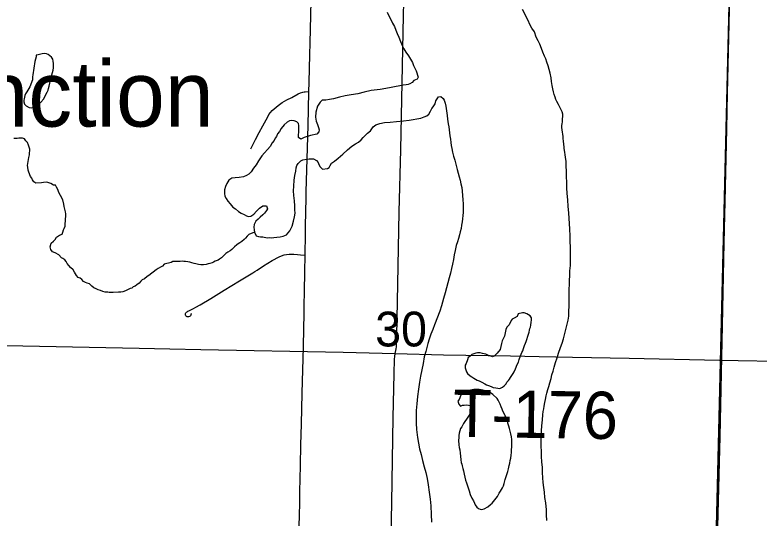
# Model space of a CAD drawing. Extents: x 2.4 to 73.1, y 4.5 to 25.6.
# Drawn here: x 46.1021 to 46.5501, y 19.1981 to 19.5009 of the extents above; entities that cross this region are included whole.
import ezdxf

# ---------------------------------------------------------------- set-up
doc = ezdxf.new("R2010")
doc.units = 0
for name, color, linetype in [('GM_X_County_Road', 7, 'Continuous'), ('GM_X_Major_River', 7, 'Continuous'), ('GM_X_Minor_Lake', 7, 'Continuous'), ('GM_X_Minor_River', 7, 'Continuous'), ('GM_X_Section', 7, 'Continuous'), ('GM_X_Section_Text', 7, 'Continuous'), ('GM_X_Township_Road', 7, 'Continuous'), ('GM_X_Township_Road_Text', 7, 'Continuous'), ('GM_X_Unincorporated_Text', 7, 'Continuous')]:
    doc.layers.add(name, color=color, linetype=linetype)

msp = doc.modelspace()

# ---------------------------------------------------------------- linework, layer by layer
at = {"layer": 'GM_X_County_Road'}
for points in [[(46.52183, 19.04996), (46.52184, 19.05152), (46.5219, 19.05447), (46.52202, 19.0608), (46.52236, 19.07008), (46.52255, 19.07784), (46.52366, 19.11823), (46.52424, 19.13997), (46.52523, 19.1928), (46.52598, 19.22387), (46.52666, 19.24716), (46.52808, 19.31396), (46.52914, 19.36367), (46.5297, 19.38853), (46.5307, 19.43202), (46.53108, 19.45377), (46.53311, 19.53766), (46.53391, 19.56436)], [(46.33105, 19.29703), (46.33145, 19.29886), (46.33165, 19.29997), (46.33176, 19.30122), (46.33208, 19.30781), (46.33267, 19.33889), (46.33348, 19.38239), (46.33445, 19.41967), (46.33487, 19.43988), (46.33602, 19.50047), (46.33705, 19.54086)], [(46.27914, 19.45472), (46.27928, 19.4602), (46.27949, 19.46886), (46.28006, 19.49217), (46.28059, 19.51815)], [(46.27685, 19.35635), (46.2769, 19.35861), (46.27702, 19.36679), (46.27713, 19.37421), (46.27724, 19.38187), (46.27744, 19.39099), (46.27751, 19.39431), (46.27826, 19.42085), (46.27864, 19.43432), (46.27888, 19.44414), (46.27914, 19.45472)], [(46.27323, 19.19264), (46.27343, 19.20046), (46.27358, 19.20643), (46.27367, 19.21408), (46.27375, 19.22177), (46.27394, 19.22971), (46.27424, 19.24214), (46.27454, 19.25457), (46.27514, 19.27321), (46.27583, 19.30119), (46.27604, 19.31207), (46.27615, 19.3207), (46.27622, 19.32606), (46.2764, 19.33436), (46.27666, 19.34619), (46.27685, 19.35635)], [(46.08059, 19.30232), (46.08669, 19.30223), (46.17683, 19.30037), (46.19548, 19.30002), (46.21413, 19.29956), (46.29962, 19.29797), (46.33105, 19.29703)]]:
    msp.add_lwpolyline(points, dxfattribs=at)
at = {"layer": 'GM_X_Major_River'}
for points in [[(46.32623, 19.50242), (46.32945, 19.49595), (46.33058, 19.49386), (46.33134, 19.49177), (46.33229, 19.48967), (46.33323, 19.48739), (46.33418, 19.48492), (46.33531, 19.48244), (46.33626, 19.48035), (46.3374, 19.47844), (46.3391, 19.47616), (46.34024, 19.47425), (46.34138, 19.47216), (46.34214, 19.47045), (46.34289, 19.46874), (46.34365, 19.46721), (46.34403, 19.46607), (46.34441, 19.46455), (46.34478, 19.46341), (46.34421, 19.46227), (46.34231, 19.46132), (46.34116, 19.46019), (46.33983, 19.45943), (46.33888, 19.45905), (46.33755, 19.45868), (46.33584, 19.45849), (46.32861, 19.45718), (46.32538, 19.45662), (46.32195, 19.45606), (46.31663, 19.45532), (46.31244, 19.45438), (46.30845, 19.45344), (46.30445, 19.45269), (46.30084, 19.45213), (46.29742, 19.45138), (46.29399, 19.45044), (46.29152, 19.44988), (46.28924, 19.44951), (46.28828, 19.44951), (46.28714, 19.44951), (46.28581, 19.44838), (46.28429, 19.44591), (46.28333, 19.4423), (46.28313, 19.43926), (46.28351, 19.43698), (46.28426, 19.43489), (46.28483, 19.43318), (46.28521, 19.43165), (46.28501, 19.43052), (46.28387, 19.429), (46.28007, 19.42825), (46.27626, 19.42712), (46.27417, 19.42618), (46.27284, 19.42713), (46.27284, 19.42865), (46.27304, 19.43036), (46.27304, 19.43264), (46.27304, 19.43435), (46.27286, 19.43549), (46.27191, 19.43645), (46.2702, 19.43721), (46.26868, 19.43741), (46.26735, 19.43703), (46.26601, 19.43627), (46.26411, 19.43476), (46.26239, 19.43248), (46.26144, 19.43078), (46.26029, 19.42926), (46.25953, 19.42774), (46.25877, 19.4266), (46.2582, 19.42527), (46.25705, 19.42395), (46.25572, 19.42167), (46.25076, 19.41598), (46.24885, 19.41314), (46.24733, 19.41067), (46.2458, 19.40859), (46.24428, 19.4065), (46.24294, 19.40498), (46.24161, 19.40423), (46.23971, 19.40347), (46.23705, 19.4031), (46.23476, 19.40292)], [(46.4305, 19.44453), (46.42936, 19.447), (46.42841, 19.44871), (46.42766, 19.45005), (46.42728, 19.45138), (46.42671, 19.4529), (46.42633, 19.45461), (46.42596, 19.45632), (46.42558, 19.45842), (46.42521, 19.4607), (46.42483, 19.46298), (46.42426, 19.46583), (46.4237, 19.46792), (46.42313, 19.47021), (46.42238, 19.47249), (46.42162, 19.47439), (46.42086, 19.4761), (46.41992, 19.47839), (46.41916, 19.48067), (46.41803, 19.48315), (46.41708, 19.48524), (46.41594, 19.48752), (46.41481, 19.49057), (46.41329, 19.49285), (46.41215, 19.49514), (46.41102, 19.49742), (46.40761, 19.50408)], [(46.34416, 19.43832), (46.34645, 19.4387), (46.34854, 19.43945), (46.35006, 19.44021), (46.3512, 19.44115), (46.35235, 19.44286), (46.35311, 19.44457), (46.35387, 19.44552), (46.35502, 19.44741), (46.35559, 19.44912), (46.35636, 19.45045), (46.35712, 19.45159), (46.35845, 19.45177), (46.35997, 19.45063), (46.36054, 19.44949), (46.3611, 19.44777), (46.36148, 19.44587), (46.36242, 19.44036), (46.36261, 19.43808), (46.36298, 19.43522), (46.36336, 19.43351), (46.36354, 19.43161), (46.36373, 19.4299), (46.36392, 19.428), (46.36429, 19.4261), (46.36448, 19.42401), (46.36467, 19.4223), (46.36504, 19.42039), (46.36561, 19.4183), (46.36617, 19.41583), (46.36693, 19.41355), (46.36768, 19.41031), (46.36825, 19.40784), (46.36901, 19.40556), (46.36957, 19.40347), (46.37014, 19.40137), (46.37051, 19.39928), (46.37108, 19.397), (46.37127, 19.39472), (46.37164, 19.39225), (46.37183, 19.38959), (46.37201, 19.38711), (46.372, 19.38407), (46.372, 19.38198), (46.37181, 19.38008), (46.37161, 19.37818), (46.37142, 19.37628), (46.37104, 19.37438), (46.37065, 19.37229), (46.37008, 19.37039), (46.36969, 19.3685), (46.36912, 19.36641), (46.36854, 19.36432), (46.36778, 19.36204), (46.3672, 19.359), (46.36663, 19.35653), (46.36605, 19.35368), (46.36547, 19.35083), (46.3649, 19.34817), (46.36432, 19.34551), (46.36356, 19.34267), (46.36279, 19.33963), (46.36202, 19.33659), (46.36107, 19.33355), (46.36011, 19.33013), (46.35896, 19.32576), (46.358, 19.32254), (46.35475, 19.31437), (46.35361, 19.31153), (46.35246, 19.30868), (46.3515, 19.30583), (46.35074, 19.30317), (46.35016, 19.3007), (46.3494, 19.29824), (46.34844, 19.2952), (46.34786, 19.29102), (46.34709, 19.28722), (46.34633, 19.28342), (46.34575, 19.27981), (46.34498, 19.27563), (46.3444, 19.27126), (46.34401, 19.26689), (46.34362, 19.2629), (46.34362, 19.25891), (46.34361, 19.25511), (46.34379, 19.25131), (46.34454, 19.24656), (46.3451, 19.24313), (46.34567, 19.23971), (46.34661, 19.23629), (46.34756, 19.23267), (46.3485, 19.22887), (46.34944, 19.22545), (46.3502, 19.22183), (46.35095, 19.21803), (46.35151, 19.21366), (46.35207, 19.20947), (46.35244, 19.20548), (46.35263, 19.20016), (46.35281, 19.1956)], [(46.4224, 19.19672), (46.42221, 19.19995), (46.42203, 19.20299), (46.42166, 19.20717), (46.42109, 19.21041), (46.42091, 19.21364), (46.42054, 19.21649), (46.42016, 19.21953), (46.41998, 19.22238), (46.41979, 19.22543), (46.41961, 19.22847), (46.41924, 19.23189), (46.41905, 19.23512), (46.41906, 19.23835), (46.41887, 19.2412), (46.41888, 19.24481), (46.41889, 19.24766), (46.41908, 19.25051), (46.41928, 19.25356), (46.41967, 19.25716), (46.41986, 19.26021), (46.42006, 19.2623), (46.42044, 19.26381), (46.42063, 19.26552), (46.42102, 19.26761), (46.42159, 19.26951), (46.42198, 19.2716), (46.42236, 19.27331), (46.42294, 19.2754), (46.42351, 19.2773), (46.42409, 19.27939), (46.42485, 19.28205), (46.42542, 19.28433), (46.42619, 19.28641), (46.42676, 19.28888), (46.42753, 19.29173), (46.42849, 19.29458), (46.42925, 19.29724), (46.43059, 19.30065), (46.43155, 19.30331), (46.43231, 19.30597), (46.43461, 19.31471), (46.43519, 19.31717), (46.43557, 19.31965), (46.43558, 19.3225), (46.43577, 19.32554), (46.43578, 19.32877), (46.43579, 19.33238), (46.43579, 19.33561), (46.43599, 19.33884), (46.436, 19.34131), (46.43619, 19.34378), (46.4362, 19.34682), (46.43658, 19.35005), (46.43659, 19.35347), (46.4366, 19.35727), (46.43661, 19.36107), (46.43642, 19.36449), (46.43643, 19.36792), (46.43606, 19.37191), (46.43587, 19.37533), (46.43569, 19.37837), (46.43551, 19.38179), (46.43513, 19.3856), (46.43495, 19.38959), (46.43458, 19.39339), (46.4344, 19.39681), (46.4344, 19.40023), (46.43422, 19.40346), (46.43423, 19.4065), (46.43404, 19.41031), (46.43386, 19.41278), (46.43348, 19.41506), (46.43329, 19.41677), (46.43311, 19.4181), (46.43292, 19.41943), (46.43273, 19.42038), (46.43273, 19.42133), (46.43255, 19.42304), (46.43236, 19.42494), (46.43217, 19.42647), (46.43218, 19.42761), (46.43161, 19.43179), (46.43143, 19.43312), (46.43143, 19.43426), (46.43162, 19.4354), (46.43181, 19.43654), (46.43182, 19.43825), (46.43201, 19.43977), (46.43201, 19.4411), (46.43163, 19.44262), (46.4305, 19.44453)], [(46.23476, 19.40292), (46.23267, 19.40254), (46.23096, 19.40141), (46.22962, 19.39951), (46.22886, 19.39761), (46.22828, 19.39552), (46.22828, 19.39343), (46.22847, 19.39172), (46.22923, 19.39039), (46.23036, 19.38887), (46.23169, 19.38715), (46.2334, 19.38525), (46.23492, 19.3841), (46.23662, 19.38258), (46.23833, 19.38162), (46.24004, 19.38066), (46.24156, 19.3799), (46.2427, 19.37952), (46.24423, 19.3797), (46.24594, 19.38103), (46.24765, 19.38273), (46.24937, 19.38463), (46.25146, 19.38595), (46.25355, 19.38595), (46.25412, 19.38423), (46.25355, 19.3831), (46.2524, 19.38158), (46.25145, 19.38063), (46.24974, 19.37912), (46.24859, 19.37798), (46.24707, 19.37665), (46.24612, 19.37476), (46.24592, 19.37323), (46.24611, 19.37152), (46.2463, 19.37019), (46.24743, 19.36791), (46.24876, 19.36753), (46.2499, 19.36733), (46.25142, 19.36733), (46.2539, 19.36675), (46.25523, 19.36694), (46.25656, 19.36674), (46.25789, 19.36693), (46.25979, 19.36711), (46.26188, 19.3673), (46.26359, 19.36767), (46.26569, 19.36862), (46.26759, 19.37089), (46.26893, 19.37374), (46.26989, 19.37678), (46.27046, 19.37943), (46.27085, 19.38152), (46.27066, 19.38361), (46.27067, 19.3859), (46.27048, 19.38894), (46.27011, 19.39217), (46.26992, 19.39502), (46.26993, 19.39787), (46.27032, 19.40148), (46.2707, 19.40414), (46.27128, 19.4068), (46.27147, 19.40889), (46.27185, 19.41022), (46.27262, 19.41136), (46.27414, 19.41306), (46.27547, 19.41363), (46.27757, 19.414), (46.27928, 19.41419), (46.2808, 19.41418), (46.28194, 19.41418), (46.28365, 19.41322), (46.2846, 19.41208), (46.28498, 19.41075), (46.28592, 19.40942), (46.28725, 19.40808), (46.29029, 19.40845), (46.29125, 19.40902), (46.29182, 19.41016), (46.29277, 19.41168), (46.29449, 19.41281), (46.29677, 19.41471), (46.29944, 19.41698), (46.3023, 19.41963), (46.30496, 19.4219), (46.30706, 19.42323), (46.30896, 19.42436), (46.31048, 19.42569), (46.31182, 19.42701), (46.31296, 19.42834), (46.31429, 19.42967), (46.3162, 19.43118), (46.31772, 19.43346), (46.31944, 19.43478), (46.32172, 19.43554), (46.32457, 19.4361), (46.328, 19.43628), (46.3318, 19.43665), (46.33598, 19.43702), (46.33941, 19.43758), (46.34188, 19.43795), (46.34416, 19.43832)], [(46.40763, 19.32163), (46.40515, 19.32107), (46.40439, 19.31936), (46.40268, 19.31841), (46.40135, 19.31785), (46.40077, 19.3169), (46.39963, 19.31443), (46.39829, 19.31291), (46.39772, 19.31159), (46.39676, 19.3076), (46.39542, 19.30475), (46.39504, 19.30323), (46.39427, 19.29962), (46.39237, 19.29735), (46.39065, 19.29545), (46.3897, 19.29508), (46.38818, 19.29565), (46.38723, 19.29584), (46.38552, 19.2968), (46.38457, 19.29699), (46.38362, 19.29718), (46.3821, 19.29757), (46.38058, 19.29757), (46.37963, 19.29739), (46.3783, 19.29701), (46.37715, 19.29644), (46.37601, 19.29531), (46.37506, 19.29474), (46.37449, 19.29322), (46.37372, 19.29113), (46.37315, 19.29018), (46.37315, 19.28847), (46.3739, 19.286), (46.37447, 19.28505), (46.37618, 19.28371), (46.37713, 19.28314), (46.37846, 19.28218), (46.38036, 19.28104), (46.3815, 19.28065), (46.38321, 19.27989), (46.38491, 19.27894), (46.38605, 19.27836)], [(46.40763, 19.32163), (46.40515, 19.32107), (46.40439, 19.31936), (46.40268, 19.31841), (46.40135, 19.31785), (46.40077, 19.3169), (46.39963, 19.31443), (46.39829, 19.31291), (46.39772, 19.31159), (46.39676, 19.3076), (46.39542, 19.30475), (46.39504, 19.30323), (46.39427, 19.29962), (46.39237, 19.29735), (46.39065, 19.29545), (46.3897, 19.29508), (46.38818, 19.29565), (46.38723, 19.29584), (46.38552, 19.2968), (46.38457, 19.29699), (46.38362, 19.29718), (46.3821, 19.29757), (46.38058, 19.29757), (46.37963, 19.29739), (46.3783, 19.29701), (46.37715, 19.29644), (46.37601, 19.29531), (46.37506, 19.29474), (46.37449, 19.29322), (46.37372, 19.29113), (46.37315, 19.29018), (46.37315, 19.28847), (46.3739, 19.286), (46.37447, 19.28505), (46.37618, 19.28371), (46.37713, 19.28314), (46.37846, 19.28218), (46.38036, 19.28104), (46.3815, 19.28065), (46.38321, 19.27989), (46.38491, 19.27894), (46.38605, 19.27836), (46.38719, 19.27779), (46.38871, 19.27721), (46.39004, 19.27664), (46.39157, 19.27644), (46.3929, 19.27625), (46.39404, 19.27606), (46.39556, 19.27681), (46.3967, 19.27776), (46.39784, 19.2789), (46.39823, 19.27985), (46.39918, 19.28079), (46.39994, 19.28174), (46.40051, 19.28269), (46.40128, 19.28383), (46.40204, 19.28516), (46.40261, 19.2861), (46.40338, 19.28781), (46.40452, 19.29047), (46.40529, 19.29199), (46.40567, 19.29351), (46.40643, 19.29579), (46.4072, 19.29768), (46.40777, 19.29882), (46.40834, 19.30015), (46.40892, 19.30186), (46.40949, 19.30338), (46.40987, 19.30433), (46.41121, 19.30869), (46.4116, 19.31002), (46.41179, 19.31116), (46.41217, 19.31211), (46.41255, 19.31306), (46.41275, 19.3142), (46.41294, 19.31591), (46.41313, 19.31724), (46.41313, 19.31857), (46.41238, 19.31971), (46.41124, 19.32048), (46.41029, 19.32105), (46.40858, 19.32163), (46.40763, 19.32163)], [(46.38605, 19.27836), (46.38719, 19.27779), (46.38871, 19.27721), (46.39004, 19.27664), (46.39157, 19.27644), (46.3929, 19.27625), (46.39404, 19.27606), (46.39556, 19.27681), (46.3967, 19.27776), (46.39784, 19.2789), (46.39823, 19.27985), (46.39918, 19.28079), (46.39994, 19.28174), (46.40051, 19.28269), (46.40128, 19.28383), (46.40204, 19.28516), (46.40261, 19.2861), (46.40338, 19.28781), (46.40452, 19.29047), (46.40529, 19.29199), (46.40567, 19.29351), (46.40643, 19.29579), (46.4072, 19.29768), (46.40777, 19.29882), (46.40834, 19.30015), (46.40892, 19.30186), (46.40949, 19.30338), (46.40987, 19.30433), (46.41121, 19.30869), (46.4116, 19.31002), (46.41179, 19.31116), (46.41217, 19.31211), (46.41255, 19.31306), (46.41275, 19.3142), (46.41294, 19.31591), (46.41313, 19.31724), (46.41313, 19.31857), (46.41238, 19.31971), (46.41124, 19.32048), (46.41029, 19.32105), (46.40858, 19.32163), (46.40763, 19.32163)], [(46.37844, 19.27542), (46.37331, 19.27441), (46.37217, 19.27365), (46.37102, 19.27327), (46.37045, 19.27195), (46.3695, 19.26948), (46.36873, 19.26834), (46.3693, 19.26663), (46.37044, 19.26548), (46.37158, 19.26605), (46.37253, 19.26605), (46.37386, 19.26623), (46.37519, 19.26604), (46.37671, 19.26565), (46.37766, 19.26546), (46.37804, 19.26432), (46.37709, 19.26185), (46.37594, 19.26053), (46.3748, 19.25882), (46.37213, 19.25503), (46.37117, 19.25294), (46.37041, 19.25199), (46.36964, 19.24914), (46.36926, 19.24781), (46.36926, 19.24667), (46.36907, 19.24477), (46.36925, 19.24211), (46.36963, 19.24059), (46.37, 19.23907), (46.37019, 19.23717), (46.37038, 19.23527), (46.37056, 19.23318), (46.37075, 19.23146), (46.37113, 19.23051), (46.37132, 19.22956), (46.37169, 19.22785), (46.37207, 19.22652), (46.37264, 19.22443), (46.37301, 19.22271), (46.37339, 19.221), (46.37396, 19.21929), (46.37453, 19.21758), (46.3749, 19.21625), (46.37547, 19.21454), (46.37623, 19.21225), (46.37717, 19.21016), (46.37812, 19.20845), (46.37869, 19.20711), (46.37926, 19.20597), (46.3802, 19.20464), (46.38115, 19.20388), (46.3821, 19.20349), (46.38324, 19.2033), (46.38458, 19.20367), (46.38686, 19.20481), (46.38838, 19.20632), (46.38934, 19.20708), (46.39029, 19.20803), (46.39105, 19.20898), (46.39181, 19.21012), (46.39258, 19.21106), (46.39372, 19.21315), (46.39448, 19.21429), (46.39563, 19.21638), (46.3962, 19.21751), (46.39659, 19.21884), (46.39716, 19.22131), (46.39792, 19.22321), (46.3985, 19.22492), (46.39888, 19.22606), (46.39926, 19.22777), (46.39965, 19.22967), (46.40003, 19.23119), (46.40022, 19.23271), (46.40061, 19.23423), (46.4008, 19.23594), (46.40099, 19.23765), (46.401, 19.23898), (46.40119, 19.24107), (46.4012, 19.24316), (46.4012, 19.24544), (46.40101, 19.24696), (46.40064, 19.24886), (46.40026, 19.25038), (46.39988, 19.2519), (46.39951, 19.25342), (46.39894, 19.25514), (46.39856, 19.25723), (46.3978, 19.25856), (46.39724, 19.2597), (46.39667, 19.26103), (46.39591, 19.26237), (46.39534, 19.2637), (46.39477, 19.26503), (46.39421, 19.26655), (46.39364, 19.26789), (46.39307, 19.26903), (46.3925, 19.26998), (46.38985, 19.27246), (46.38833, 19.27341), (46.38681, 19.27418)], [(46.38681, 19.27418), (46.38548, 19.27456), (46.38377, 19.27514), (46.38282, 19.27533), (46.38168, 19.27552), (46.38073, 19.27553), (46.37901, 19.27553), (46.37844, 19.27542)]]:
    msp.add_lwpolyline(points, dxfattribs=at)
at = {"layer": 'GM_X_Minor_Lake'}
for points in [[(46.11417, 19.47275), (46.11282, 19.46486), (46.11263, 19.46353), (46.11262, 19.46181), (46.11109, 19.45764), (46.10938, 19.4546), (46.10842, 19.45327), (46.10804, 19.45233), (46.10766, 19.45043), (46.10746, 19.44948), (46.10746, 19.44853), (46.10784, 19.44719), (46.10898, 19.44605), (46.11069, 19.4451), (46.11202, 19.4449), (46.11297, 19.44509), (46.11449, 19.44603), (46.11583, 19.44717), (46.11773, 19.44831), (46.11945, 19.45039), (46.12059, 19.45248), (46.12155, 19.45438), (46.12212, 19.45551), (46.12231, 19.45665), (46.12269, 19.45798), (46.12308, 19.45969), (46.12365, 19.46178), (46.12423, 19.46406), (46.1248, 19.46615), (46.12518, 19.46767), (46.12538, 19.469), (46.12538, 19.47052), (46.12538, 19.47166), (46.12519, 19.47299), (46.12501, 19.47413), (46.12425, 19.47546), (46.12216, 19.47699), (46.12121, 19.47737), (46.11988, 19.47757), (46.11855, 19.47738), (46.11684, 19.47701), (46.11532, 19.47663), (46.11494, 19.47663), (46.11493, 19.47644), (46.11493, 19.47568)], [(46.11493, 19.47568), (46.11417, 19.47275)]]:
    msp.add_lwpolyline(points, dxfattribs=at)
at = {"layer": 'GM_X_Minor_River'}
for points in [[(46.12726, 19.36712), (46.12898, 19.36826), (46.1305, 19.36883), (46.13088, 19.37015), (46.13146, 19.37148), (46.13184, 19.37243), (46.13241, 19.37376), (46.13241, 19.37509), (46.13261, 19.37699), (46.13261, 19.37813), (46.1328, 19.37946), (46.13281, 19.38117), (46.13262, 19.38231), (46.13224, 19.38403), (46.13186, 19.38555), (46.13149, 19.38688), (46.13092, 19.38954), (46.1296, 19.39221), (46.12865, 19.39392), (46.12789, 19.39582), (46.12714, 19.39715), (46.12657, 19.39849), (46.12543, 19.39849), (46.12372, 19.39944), (46.12125, 19.40021), (46.11935, 19.40003), (46.1182, 19.39984), (46.11478, 19.39966), (46.11345, 19.40042), (46.11269, 19.40157), (46.11232, 19.40252), (46.11156, 19.40366), (46.11042, 19.40633), (46.11004, 19.40747), (46.10986, 19.40918), (46.10967, 19.41032), (46.10986, 19.41146), (46.11005, 19.4126), (46.11044, 19.41507), (46.11082, 19.41659), (46.11101, 19.41792), (46.11102, 19.41906), (46.11102, 19.42001), (46.11064, 19.42134), (46.11026, 19.42248), (46.1097, 19.424), (46.10875, 19.42515), (46.10799, 19.42629), (46.10666, 19.42667), (46.10571, 19.42667), (46.10457, 19.42668), (46.10343, 19.42649), (46.10152, 19.4265)], [(46.2463, 19.37019), (46.24287, 19.36868), (46.24192, 19.36774), (46.24097, 19.3666), (46.2402, 19.36565), (46.23868, 19.36451), (46.23754, 19.36376), (46.23659, 19.36319), (46.23563, 19.36243), (46.2343, 19.3613), (46.23278, 19.35978), (46.23163, 19.35883), (46.2303, 19.35808), (46.22916, 19.35732), (46.22783, 19.35618), (46.22649, 19.35467), (46.22535, 19.35391), (46.2244, 19.35334), (46.22269, 19.35259), (46.22173, 19.35202), (46.22078, 19.35164), (46.21945, 19.35127), (46.2185, 19.35108), (46.21717, 19.3507), (46.21564, 19.35052), (46.21412, 19.35052), (46.2126, 19.35072), (46.21108, 19.3511), (46.21013, 19.3513), (46.20861, 19.35168), (46.20747, 19.35206), (46.20614, 19.35226), (46.20481, 19.35245), (46.20386, 19.35245), (46.20272, 19.35265), (46.20158, 19.35246), (46.20025, 19.35246), (46.19873, 19.35247), (46.19721, 19.35247), (46.19625, 19.35191), (46.19207, 19.35078), (46.19093, 19.34964), (46.18978, 19.34907), (46.18845, 19.34832), (46.18712, 19.34737), (46.18541, 19.34605), (46.18445, 19.34548), (46.18274, 19.34415), (46.18179, 19.3434), (46.18007, 19.34207), (46.17874, 19.34151), (46.17798, 19.34056), (46.17684, 19.33942), (46.1755, 19.33847), (46.17455, 19.33772), (46.17341, 19.33715), (46.17246, 19.33639), (46.17151, 19.33621), (46.16998, 19.33545), (46.16865, 19.33488), (46.16713, 19.33432), (46.1658, 19.33394), (46.16447, 19.33395), (46.16123, 19.33376), (46.16009, 19.33377), (46.15895, 19.33377), (46.158, 19.33396), (46.15648, 19.33397), (46.15515, 19.33435), (46.15363, 19.33493), (46.1523, 19.3355), (46.15097, 19.33608), (46.14964, 19.33665), (46.1485, 19.3376), (46.14698, 19.33894), (46.14565, 19.33951), (46.1447, 19.3399), (46.14337, 19.34047), (46.14242, 19.34161), (46.14148, 19.34238), (46.14015, 19.34295), (46.1392, 19.34409), (46.13863, 19.34504), (46.13806, 19.346), (46.13711, 19.34752), (46.13559, 19.34886), (46.13465, 19.35), (46.13351, 19.35133), (46.13294, 19.35247), (46.13218, 19.35343), (46.13104, 19.35419), (46.13009, 19.35476), (46.12857, 19.35648), (46.1263, 19.35762), (46.12478, 19.3582), (46.12383, 19.35972), (46.12345, 19.36124), (46.12403, 19.36352), (46.12536, 19.36466), (46.12631, 19.3658), (46.12726, 19.36712)]]:
    msp.add_lwpolyline(points, dxfattribs=at)
at = {"layer": 'GM_X_Section'}
for points in [[(46.53339, 19.56491), (46.52121, 19.06037), (46.0333, 19.06972), (46.04799, 19.57648)], [(47.03245, 19.55398), (47.02331, 19.04995), (46.52121, 19.06037), (46.53339, 19.56491)]]:
    msp.add_lwpolyline(points, close=True, dxfattribs=at)
at = {"layer": 'GM_X_Township_Road'}
for points in [[(46.24411, 19.42028), (46.24691, 19.42586), (46.24907, 19.43004), (46.25135, 19.43414), (46.2543, 19.43955), (46.25507, 19.4409), (46.25594, 19.44218), (46.25697, 19.44332), (46.25812, 19.44438), (46.26057, 19.44631), (46.26306, 19.44811), (46.26438, 19.44893), (46.26576, 19.44967), (46.26877, 19.45124), (46.27271, 19.45327), (46.2741, 19.45391), (46.27545, 19.45435), (46.27629, 19.4545), (46.27687, 19.45455), (46.27914, 19.45472)], [(46.20807, 19.32137), (46.20814, 19.32106), (46.20811, 19.32037), (46.20786, 19.31985), (46.20761, 19.31957), (46.2073, 19.31935), (46.20672, 19.3191), (46.20639, 19.31909), (46.20585, 19.3192), (46.2055, 19.31936), (46.20522, 19.31952), (46.20502, 19.31975), (46.20483, 19.32029), (46.20474, 19.32087), (46.20482, 19.32125), (46.20497, 19.32158), (46.2054, 19.32205), (46.20572, 19.32229), (46.20614, 19.32252), (46.20676, 19.32283), (46.20841, 19.32362), (46.20963, 19.32426), (46.21112, 19.32496), (46.21365, 19.32642), (46.22016, 19.3303), (46.22809, 19.33513), (46.23738, 19.34076), (46.24528, 19.34561), (46.24656, 19.34652), (46.24789, 19.34727), (46.2518, 19.3498), (46.25706, 19.35308), (46.26113, 19.35533), (46.26257, 19.35595), (46.2642, 19.35643), (46.26567, 19.35675), (46.26712, 19.35696), (46.26861, 19.35697), (46.26998, 19.35689), (46.27224, 19.35671), (46.27411, 19.35656), (46.27685, 19.35635)], [(46.08059, 19.30232), (46.08669, 19.30223), (46.17683, 19.30037), (46.19548, 19.30002), (46.21413, 19.29956), (46.29962, 19.29797), (46.33105, 19.29703)], [(46.32489, 19.04582), (46.32507, 19.05098), (46.32518, 19.05408), (46.32516, 19.05872), (46.3253, 19.0649), (46.32558, 19.07263), (46.32594, 19.08502), (46.32663, 19.10516), (46.32733, 19.13305), (46.32862, 19.18728), (46.32893, 19.20742), (46.32985, 19.25856), (46.33046, 19.2849), (46.33067, 19.29373), (46.33075, 19.29523), (46.33105, 19.29703)], [(46.33105, 19.29703), (46.36016, 19.29641), (46.40054, 19.29575), (46.41762, 19.29536), (46.43781, 19.29494), (46.47197, 19.29422), (46.52632, 19.2932), (46.57136, 19.29229), (46.59155, 19.29191), (46.59519, 19.29185)]]:
    msp.add_lwpolyline(points, dxfattribs=at)

# ---------------------------------------------------------------- texts
at = {"layer": 'GM_X_Section_Text'}
msp.add_text('30', height=0.020928, rotation=0, dxfattribs=at).set_placement((46.31901, 19.30137))
at = {"layer": 'GM_X_Township_Road_Text'}
msp.add_text('T-176', height=0.028409, rotation=359.1647, dxfattribs=at).set_placement((46.36569, 19.24703))
at = {"layer": 'GM_X_Unincorporated_Text'}
msp.add_text('Junction', height=0.039489, rotation=0, dxfattribs=at).set_placement((46.02507, 19.43365))

doc.saveas('drawing.dxf')
